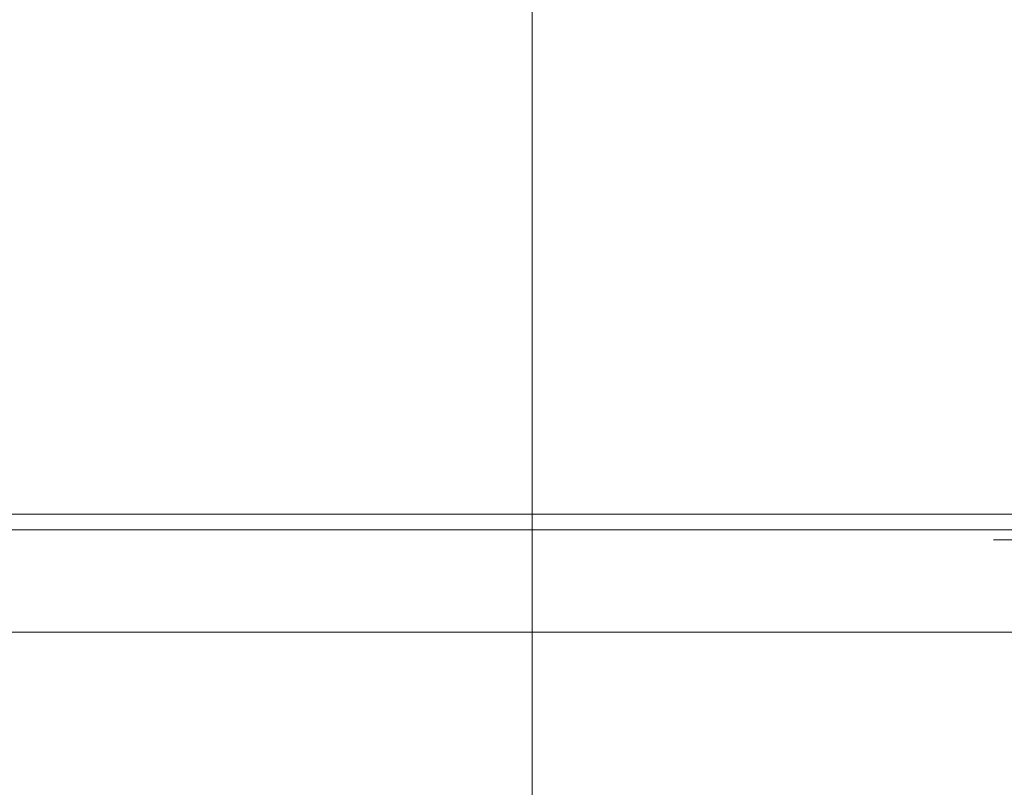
# Model space of a CAD drawing. Header units: millimetres. Extents: x -4738 to 65662, y -68080 to 6847.
# Tile 949 of 1056: x 26700 to 26796, y 1296 to 1371. Entities that reach past the tile are written whole.
import ezdxf

# ---------------------------------------------------------------- set-up
doc = ezdxf.new("R2010")
doc.units = ezdxf.units.MM
doc.layers.add('COTAS_P', color=1, linetype='Continuous', lineweight=0)
doc.layers.add('lateral_C05', color=7, linetype='Continuous', lineweight=0)
doc.dimstyles.new('R19_100', dxfattribs={"dimtxt": 250, "dimasz": 150, "dimexe": 150, "dimexo": 80, "dimgap": 100, "dimtad": 1, "dimtih": 1, "dimtoh": 1, "dimdsep": 46, "dimcen": 0.09, "dimadec": 0, "dimazin": 0, "dimtfac": 1, "dimtdec": 4, "dimtofl": 0, "dimtmove": 0, "dimatfit": 3, "dimfxl": 1, "dimtolj": 1, "dimtzin": 0, "dimarcsym": 0})

# ---------------------------------------------------------------- blocks, each defined once
blk = doc.blocks.new('DIM_R30_7')
at = {"layer": 'COTAS_P'}
for p, q in [((24250.067, 2141), (24400.067, 2186)), ((26750.067, 2141), (26600.067, 2186)), ((24250.067, 1241), (24250.067, 2141)), ((24250.067, 2141), (26750.067, 2141)), ((24250.067, 2141), (24400.067, 2096)), ((26750.067, 2141), (26600.067, 2096)), ((26750.067, 1241), (26750.067, 2141))]:
    blk.add_line(p, q, dxfattribs=at)
blk.add_text('2500 P', height=250, dxfattribs=at).set_placement((25500.067, 2241))
blk = doc.blocks.new('DIM_R30_9')
at = {"layer": 'COTAS_P'}
for p, q in [((26750.067, 1241), (27150.067, 1241)), ((27150.067, 1241), (27105.067, 1091)), ((27150.067, 0), (27150.067, 1241)), ((27150.067, 1241), (27195.067, 1091)), ((27150.067, 0), (27105.067, 150)), ((27150.067, 0), (27195.067, 150)), ((26750.067, 0), (27150.067, 0))]:
    blk.add_line(p, q, dxfattribs=at)
blk.add_text('1241 P', height=250, rotation=90, dxfattribs=at).set_placement((27050.067, 620.5))
blk = doc.blocks.new('DIM_R30_31')
at = {"layer": 'COTAS_P'}
for p, q in [((26795.067, 1320), (27495.067, 1320)), ((27495.067, 1320), (27450.067, 1170)), ((27495.067, 0), (27495.067, 1320)), ((27495.067, 1320), (27540.067, 1170)), ((27495.067, 0), (27450.067, 150)), ((27495.067, 0), (27540.067, 150)), ((26795.067, 0), (27495.067, 0))]:
    blk.add_line(p, q, dxfattribs=at)
blk.add_text('1320 P', height=250, rotation=90, dxfattribs=at).set_placement((27395.067, 660))

msp = doc.modelspace()

# ---------------------------------------------------------------- linework, layer by layer
at = {"layer": 'lateral_C05'}
for p, q in [((26670.067, 1322.5), (26830.067, 1322.5)), ((26670.067, 1321), (26830.067, 1321)), ((26665.067, 1311), (26835.067, 1311))]:
    msp.add_line(p, q, dxfattribs=at)

# ---------------------------------------------------------------- dimensions: what is measured, and where the dimension line sits
at = {"layer": 'COTAS_P'}
for p1, p2, distance, picture, middle in [((24250.067, 1241), (26750.067, 1241), 900, 'DIM_R30_7', (25500.067, 2141)), ((26795.067, 0), (26795.067, 1320), -700, 'DIM_R30_31', (27495.067, 660)), ((26750.067, 0), (26750.067, 1241), -400, 'DIM_R30_9', (27150.067, 620.5))]:
    dim = msp.add_aligned_dim(p1=p1, p2=p2, distance=distance, text='<> P', dimstyle='R19_100', dxfattribs=at)
    dim.commit()
    dim.dimension.update_dxf_attribs({"geometry": picture, "text_midpoint": middle})

doc.saveas('drawing.dxf')
